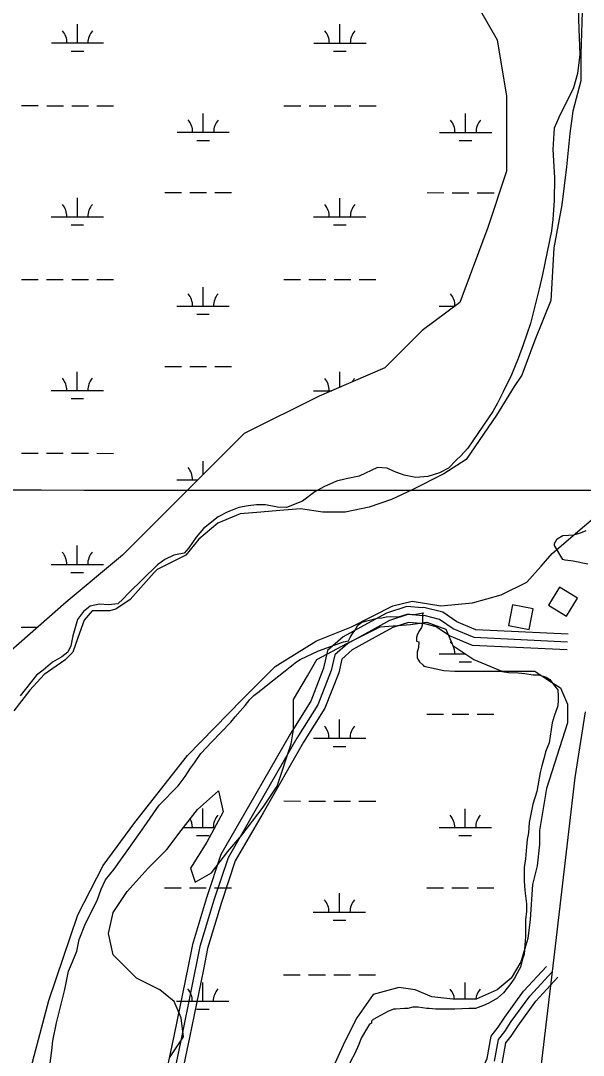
# Model space of a CAD drawing. Extents: x 3245246 to 3283090, y 806824 to 832173.
# Drawn here: x 3260345 to 3261421, y 823248 to 825228 of the extents above; entities that cross this region are included whole.
import ezdxf

# ---------------------------------------------------------------- set-up
doc = ezdxf.new("R2010")
doc.units = 0
for name, color, linetype in [('V-BLDG-OTLN', 7, 'Continuous'), ('V-GRID-MAJR', 7, 'Continuous'), ('V-ROAD-CNTR', 7, 'Continuous'), ('V-SITE-VEGE', 7, 'Continuous'), ('V-TOPO-SHOR', 7, 'Continuous'), ('V-WETL-SWMP', 7, 'Continuous')]:
    doc.layers.add(name, color=color, linetype=linetype)

msp = doc.modelspace()

# ---------------------------------------------------------------- linework, layer by layer
at = {"layer": 'V-BLDG-OTLN'}
for points in [[(3261354.8, 824109.6), (3261388.8, 824088.5), (3261409.9, 824122.5), (3261375.9, 824143.6)], [(3261278.2, 824070.5), (3261317.4, 824062.8), (3261325.1, 824102.1), (3261285.9, 824109.8)]]:
    msp.add_lwpolyline(points, close=True, dxfattribs=at)
at = {"layer": 'V-GRID-MAJR'}
msp.add_spline([(3249423.5, 824337.8), (3254658.5, 824333.6), (3259893.4, 824330.1), (3265128.4, 824327.5), (3270363.4, 824325.6), (3275598.4, 824324.4), (3280833.3, 824324.1)], degree=3, dxfattribs=at)
at = {"layer": 'V-ROAD-CNTR'}
for points in [[(3261392, 824053.6), (3261215.7, 824062), (3261179.3, 824077.2), (3261152.3, 824095.7), (3261116, 824105), (3261113.3, 824104), (3261083.6, 824107.1), (3261044.4, 824094), (3261008.5, 824074.3), (3260961.9, 824048.6), (3260932.1, 824022.4), (3260924.4, 823988.9), (3260899.8, 823925.7), (3260860.2, 823862.7), (3260782.5, 823726.9), (3260727.9, 823632), (3260700.4, 823549.4), (3260673.4, 823459.8), (3260665, 823418.4)], [(3261391.2, 824038.6), (3261212.4, 824047.2), (3261172.1, 824063.9), (3261146, 824081.8), (3261116.9, 824089.3), (3261115.3, 824088.7), (3261085.2, 824091.8), (3261050.4, 824080.2), (3261015.8, 824061.1), (3260970.6, 824036.2), (3260945.7, 824014.4), (3260938.8, 823984.5), (3260913.3, 823918.9), (3260873.1, 823855), (3260795.5, 823719.4), (3260741.6, 823625.9), (3260714.7, 823544.9), (3260687.9, 823456.1), (3260653.3, 823284.8), (3260637.5, 823209.1)], [(3261390.5, 824023.6), (3261209.1, 824032.3), (3261164.9, 824050.7), (3261139.7, 824067.9), (3261117.7, 824073.6), (3261117.2, 824073.4), (3261086.9, 824076.5), (3261056.5, 824066.4), (3261023, 824048), (3260979.3, 824023.9), (3260959.2, 824006.3), (3260953.2, 823980.1), (3260926.8, 823912.1), (3260885.9, 823847.2), (3260808.5, 823712), (3260755.4, 823619.7), (3260729, 823540.3), (3260702.5, 823452.4), (3260694.4, 823412.2)], [(3261424.6, 823905.3), (3261404.8, 823779.7), (3261366.3, 823445.6), (3261337.2, 823203.7), (3261327.4, 823105.4), (3261324.3, 823046.9), (3261323.3, 822962.2), (3261321.6, 822833)], [(3260665, 823418.4), (3260638.6, 823287.8), (3260622.9, 823212.4), (3260608.6, 823151.7), (3260593.8, 823120.6), (3260578.8, 823091.5), (3260556.7, 823034.4), (3260544.8, 822997.3), (3260539, 822976.4)], [(3260694.4, 823412.2), (3260668, 823281.8), (3260652.2, 823205.9), (3260637.1, 823141.7), (3260620.7, 823107.3), (3260606.1, 823079.2), (3260585, 823024.4), (3260573.6, 822988.7), (3260569.3, 822973.3)], [(3261121.5, 823133), (3261153.4, 823155.4), (3261185.8, 823173.3), (3261202.6, 823185.6), (3261220.7, 823205.1), (3261237, 823241.4), (3261245, 823284.1), (3261258.5, 823301.9), (3261271, 823320.7), (3261307, 823370.6), (3261350.7, 823417.7)], [(3261251.4, 823236.8), (3261259.1, 823277.8), (3261270.8, 823293.2), (3261283.3, 823312.2), (3261318.6, 823361.1), (3261361.7, 823407.5)], [(3261141, 823110), (3261169.3, 823130), (3261201.9, 823147.9), (3261222.6, 823163), (3261246.1, 823188.3), (3261265.8, 823232.3), (3261273.2, 823271.6), (3261283, 823284.5), (3261295.7, 823303.7), (3261330.3, 823351.5), (3261372.7, 823397.3)]]:
    msp.add_lwpolyline(points, dxfattribs=at)
at = {"layer": 'V-SITE-VEGE'}
for p, q in [((3261408.4, 825333.5), (3261412.3, 825212)), ((3261412.3, 825212), (3261414.5, 825163.7)), ((3261414.5, 825163.7), (3261409.9, 825127.1)), ((3261409.9, 825127.1), (3261402.1, 825099.4)), ((3261402.1, 825099.4), (3261374.4, 825042.9)), ((3261374.4, 825042.9), (3261365.6, 825022.3)), ((3261365.6, 825022.3), (3261363, 824981.8)), ((3261363, 824981.8), (3261365.8, 824927.1)), ((3261365.8, 824927.1), (3261365.4, 824883.8)), ((3261365.4, 824883.8), (3261362.6, 824847.9)), ((3261362.6, 824847.9), (3261360.4, 824826.1)), ((3261360.4, 824826.1), (3261343.3, 824742.3)), ((3261343.3, 824742.3), (3261336.5, 824714.9)), ((3261336.5, 824714.9), (3261329.9, 824686.8)), ((3261329.9, 824686.8), (3261319.9, 824648.8)), ((3261319.9, 824648.8), (3261306.1, 824607.7)), ((3261306.1, 824607.7), (3261296.8, 824581.6)), ((3261296.8, 824581.6), (3261283.8, 824550.2)), ((3261283.8, 824550.2), (3261268, 824517.9)), ((3261268, 824517.9), (3261257, 824496.3)), ((3261257, 824496.3), (3261247.9, 824479.9)), ((3261247.9, 824479.9), (3261200.2, 824409.7)), ((3261187, 824395.5), (3261178, 824386.9)), ((3261200.2, 824409.7), (3261187, 824395.5)), ((3261027.5, 824373.1), (3260992.2, 824356.5)), ((3261045.9, 824371.9), (3261027.5, 824373.1)), ((3261178, 824386.9), (3261163, 824371.9)), ((3260992.2, 824356.5), (3260967.6, 824351.1)), ((3261059.4, 824365.5), (3261045.9, 824371.9)), ((3261078.6, 824357.9), (3261059.4, 824365.5)), ((3261100.8, 824353.8), (3261078.6, 824357.9)), ((3261123.7, 824355.8), (3261100.8, 824353.8)), ((3261145.9, 824362.5), (3261123.7, 824355.8)), ((3261163, 824371.9), (3261145.9, 824362.5)), ((3260925, 824335.6), (3260907.9, 824326.1)), ((3260949.3, 824347), (3260925, 824335.6)), ((3260967.6, 824351.1), (3260949.3, 824347)), ((3260907.9, 824326.1), (3260884, 824308.6)), ((3260762.5, 824296.4), (3260740.1, 824287.3)), ((3260780.4, 824299.5), (3260762.5, 824296.4)), ((3260796.3, 824301.7), (3260780.4, 824299.5)), ((3260813.4, 824301.7), (3260796.3, 824301.7)), ((3260836.2, 824297.2), (3260813.4, 824301.7)), ((3260853.6, 824296.4), (3260836.2, 824297.2)), ((3260884, 824308.6), (3260853.6, 824296.4)), ((3260723, 824278.2), (3260694.9, 824256.1)), ((3260740.1, 824287.3), (3260723, 824278.2)), ((3260694.9, 824256.1), (3260680.9, 824239.8)), ((3260680.9, 824239.8), (3260666.9, 824219.3)), ((3260666.9, 824219.3), (3260657.7, 824209.1)), ((3260620.5, 824196.9), (3260606.5, 824186.3)), ((3260638, 824205.3), (3260620.5, 824196.9)), ((3260641.4, 824205.6), (3260638, 824205.3)), ((3260657.7, 824209.1), (3260641.4, 824205.6)), ((3260606.5, 824186.3), (3260551.1, 824132.3)), ((3260541.2, 824121.7), (3260530.6, 824111.8)), ((3260551.1, 824132.3), (3260541.2, 824121.7)), ((3260464.9, 824097), (3260453.9, 824082.2)), ((3260477.8, 824107.3), (3260464.9, 824097)), ((3260496, 824111.4), (3260477.8, 824107.3)), ((3260513.1, 824109.9), (3260496, 824111.4)), ((3260530.6, 824111.8), (3260513.1, 824109.9)), ((3260453.9, 824082.2), (3260444.4, 824050.7)), ((3260444.4, 824050.7), (3260441, 824031.7)), ((3260435.3, 824019.1), (3260423.9, 824010.4)), ((3260441, 824031.7), (3260435.3, 824019.1)), ((3260406, 824000.5), (3260387.8, 823985)), ((3260423.9, 824010.4), (3260406, 824000.5)), ((3260387.8, 823985), (3260375.3, 823975.5)), ((3260375.3, 823975.5), (3260343.8, 823936))]:
    msp.add_line(p, q, dxfattribs=at)
for points in [[(3261429.5, 824187.7), (3261401.6, 824193.5), (3261386.4, 824195.8), (3261381.8, 824197), (3261366.3, 824223.4), (3261366.3, 824227.5), (3261371.2, 824236.2), (3261381.8, 824242.6), (3261392.5, 824243.4), (3261403.1, 824243.8), (3261416, 824247.6), (3261426.6, 824252.5)], [(3260972.2, 824041.3), (3260975.2, 824047.4), (3260979, 824053.8), (3260984.3, 824061), (3260990, 824071.3), (3260997.2, 824077), (3261007.1, 824079.3), (3261026.9, 824084.2), (3261036, 824085), (3261044.3, 824087.3), (3261052.7, 824087.6), (3261067.9, 824087.3), (3261076.2, 824089.9), (3261086.1, 824092.6), (3261091, 824091.8), (3261100.5, 824092.2), (3261114.9, 824094.9), (3261113.8, 824091.4), (3261113.8, 824086.7), (3261113.8, 824073.9), (3261111.4, 824066.9), (3261106.8, 824058.8), (3261103.3, 824051.8), (3261102.1, 824047.2), (3261102.1, 824040.2), (3261106.8, 824039), (3261105.6, 824028.5), (3261103.3, 824019.2), (3261103.3, 824015.7), (3261103.3, 824008.8), (3261105.6, 824004.1), (3261107.9, 824000.6), (3261114.9, 823994.8), (3261116.1, 823992.5), (3261139.4, 823987.8), (3261154.5, 823984.3), (3261175.4, 823983.2), (3261261.5, 823983.1), (3261277.8, 823980.8), (3261296.4, 823979.6), (3261309.2, 823978.5), (3261325.5, 823976.2), (3261336, 823976.2), (3261350, 823971.5), (3261357, 823966.8), (3261366.3, 823955.2), (3261372.1, 823947.1), (3261373.2, 823935.4), (3261373.2, 823927.3), (3261372.1, 823916.8), (3261365.1, 823897), (3261361.6, 823884.2), (3261355.8, 823845.8), (3261348.8, 823828.4), (3261346.5, 823817.9), (3261341.8, 823801.6), (3261338.3, 823788.8), (3261332.5, 823752.7), (3261324.3, 823728.3), (3261317.4, 823693.4), (3261316.2, 823673.6), (3261313.9, 823660.8), (3261312.7, 823646.8), (3261310.4, 823623.6), (3261308, 823607.3), (3261308, 823581.7), (3261309.2, 823563.1), (3261312.7, 823537.5), (3261312.7, 823523.5), (3261310.3, 823507.2), (3261310.3, 823474.6), (3261309.2, 823459.5), (3261308, 823440.9), (3261304.5, 823432.7), (3261301, 823416.4), (3261298.7, 823411.8), (3261289.4, 823395.5), (3261282.4, 823385), (3261268.4, 823367.6), (3261256.8, 823357.1), (3261240.5, 823347.8), (3261230, 823343.1), (3261214.9, 823337.3), (3261202.1, 823337.3), (3261175.3, 823336.2), (3261139.3, 823336.2), (3261126.5, 823337.3), (3261121.8, 823337.3), (3261105.5, 823339.7), (3261095.1, 823339.7), (3261085.7, 823337.3), (3261078.8, 823337.4), (3261062.5, 823336.2), (3261057.8, 823336.2), (3261047.3, 823331.5), (3261019.4, 823316.4), (3261015.9, 823312.9), (3261015.9, 823309.4), (3261012.4, 823307.1), (3261006.6, 823297.8), (3260996.1, 823280.3)], [(3260396, 823193.3), (3260404.3, 823256.7), (3260406.6, 823275.7), (3260413.4, 823309.8), (3260429.7, 823374), (3260436.6, 823409), (3260444.2, 823426.4), (3260452.1, 823446.9), (3260457, 823469.7), (3260469.2, 823500.1), (3260491.2, 823544.1), (3260499.2, 823565.8), (3260507.1, 823583.6), (3260523.5, 823603.8), (3260573.2, 823674.4), (3260586.9, 823693.4), (3260610, 823726.4), (3260646.5, 823763.3), (3260659.7, 823781.5), (3260670, 823797.5), (3260677.2, 823807.7), (3260689.3, 823825.6), (3260709.8, 823847.2), (3260747.1, 823885.6), (3260755, 823895.4), (3260774.4, 823917.1), (3260783.5, 823928.9), (3260790.7, 823936.5), (3260801.3, 823944.4), (3260814.6, 823954.7), (3260850.7, 823983.9), (3260860.2, 823991.5), (3260865.9, 823995.7), (3260870.4, 823999.5), (3260879.5, 824005.6), (3260914.8, 824021.9), (3260962.3, 824039), (3260972.2, 824041.3)], [(3260996.1, 823280.3), (3260991.5, 823268.7), (3260983.3, 823250.1), (3260976.3, 823237.3), (3260970.5, 823222.2), (3260956.6, 823197.7), (3260950.7, 823176.8), (3260948.4, 823161.7), (3260947.2, 823148.9), (3260940.3, 823126.8), (3260939.1, 823114), (3260939.1, 823093), (3260935.6, 823070.9), (3260934.4, 823058.1), (3260932.1, 823045.3), (3260930.9, 823033.7)]]:
    msp.add_lwpolyline(points, dxfattribs=at)
at = {"layer": 'V-TOPO-SHOR'}
for points in [[(3261419.6, 825265.3), (3261416.5, 825164.8), (3261416.5, 825113), (3261401.3, 825055.1), (3261395.2, 825012.5), (3261389.1, 824948.5), (3261380, 824875.4), (3261364.7, 824793.2), (3261358.7, 824692.6), (3261328.2, 824616.5), (3261303.8, 824549.5), (3261288.6, 824528.2), (3261255.1, 824473.3), (3261197.2, 824388), (3261154.6, 824360.6), (3261093.6, 824330.2), (3261054, 824311.9), (3261011.4, 824296.7), (3260965.7, 824287.5), (3260923.1, 824287.5), (3260880.4, 824293.6), (3260840.8, 824290.6), (3260804.3, 824287.5), (3260764.7, 824284.5), (3260722, 824266.2), (3260685.5, 824235.7), (3260661.1, 824205.3), (3260642.8, 824196.1), (3260606.3, 824177.9), (3260600.2, 824171.8), (3260554.5, 824120), (3260527.1, 824101.7), (3260514.9, 824098.7), (3260481.4, 824098.7), (3260466.2, 824080.4), (3260454, 824046.9), (3260444.8, 824019.5), (3260429.6, 824004.2), (3260390, 823976.8), (3260362.6, 823946.4), (3260332.1, 823906.8)], [(3260353.5, 823181.8), (3260399.1, 823352.4), (3260454, 823516.9), (3260502.7, 823611.3), (3260563.6, 823693.5), (3260664.2, 823821.5), (3260767.7, 823928.1), (3260831.7, 823992.1), (3260910.9, 824040.8), (3260977.9, 824068.2), (3261057.1, 824107.8), (3261093.6, 824116.9), (3261148.5, 824107.8), (3261209.4, 824113.9), (3261264.2, 824129.1), (3261313, 824153.5), (3261340.4, 824184), (3261361.7, 824208.3), (3261489.6, 824318)]]:
    msp.add_lwpolyline(points, dxfattribs=at)
at = {"layer": 'V-WETL-SWMP'}
for p, q in [((3260453.6, 825185.5), (3260453.6, 825221.5)), ((3260955.5, 825185.3), (3260955.5, 825221.3)), ((3260403.6, 825185.5), (3260503.6, 825185.5)), ((3260905.5, 825185.3), (3261005.5, 825185.3)), ((3260441.6, 825170.1), (3260465.6, 825170.1)), ((3260943.5, 825169.8), (3260967.5, 825169.8)), ((3260346.7, 825065.5), (3260378.7, 825065.5)), ((3260394.7, 825065.4), (3260426.7, 825065.4)), ((3260442.7, 825065.4), (3260474.7, 825065.4)), ((3260490.7, 825065.4), (3260522.7, 825065.4)), ((3260694, 825014.6), (3260694, 825050.6)), ((3260848.6, 825065.2), (3260880.6, 825065.2)), ((3260896.6, 825065.2), (3260928.6, 825065.2)), ((3260944.6, 825065.2), (3260976.6, 825065.2)), ((3260992.6, 825065.2), (3261024.6, 825065.2)), ((3261195.9, 825014.4), (3261195.9, 825050.4)), ((3260644, 825014.6), (3260744, 825014.6)), ((3261145.9, 825014.4), (3261245.9, 825014.3)), ((3260682, 824999.1), (3260706, 824999.1)), ((3261183.9, 824998.9), (3261207.9, 824998.9)), ((3260453.4, 824852.8), (3260453.4, 824888.8)), ((3260620.5, 824899.2), (3260652.5, 824899.2)), ((3260668.5, 824899.2), (3260700.5, 824899.1)), ((3260716.5, 824899.1), (3260748.5, 824899.1)), ((3260955.3, 824852.6), (3260955.3, 824888.6)), ((3261122.4, 824899), (3261154.4, 824898.9)), ((3261170.4, 824898.9), (3261202.4, 824898.9)), ((3261218.4, 824898.9), (3261250.4, 824898.9)), ((3260403.4, 824852.8), (3260503.4, 824852.8)), ((3260905.3, 824852.6), (3261005.3, 824852.6)), ((3260441.4, 824837.4), (3260465.4, 824837.4)), ((3260943.3, 824837.2), (3260967.3, 824837.2)), ((3260346.5, 824732.8), (3260378.5, 824732.8)), ((3260394.5, 824732.8), (3260426.5, 824732.8)), ((3260442.5, 824732.8), (3260474.5, 824732.7)), ((3260490.5, 824732.7), (3260522.5, 824732.7)), ((3260848.4, 824732.6), (3260880.4, 824732.6)), ((3260896.4, 824732.6), (3260928.4, 824732.5)), ((3260944.4, 824732.5), (3260976.4, 824732.5)), ((3260992.4, 824732.5), (3261024.4, 824732.5)), ((3260693.8, 824681.9), (3260693.8, 824717.9)), ((3260643.8, 824681.9), (3260743.8, 824681.9)), ((3261145.7, 824681.7), (3261175.1, 824681.7)), ((3260681.8, 824666.5), (3260705.8, 824666.5)), ((3260453.3, 824520.1), (3260453.3, 824556.1)), ((3260620.4, 824566.5), (3260652.4, 824566.5)), ((3260668.4, 824566.5), (3260700.4, 824566.5)), ((3260716.4, 824566.5), (3260748.4, 824566.4)), ((3260955.2, 824526.4), (3260955.2, 824555.9)), ((3260403.3, 824520.2), (3260503.3, 824520.1)), ((3260905.2, 824519.9), (3260940, 824519.9)), ((3260441.3, 824504.7), (3260465.3, 824504.7)), ((3260346.4, 824400.1), (3260378.4, 824400.1)), ((3260394.4, 824400.1), (3260426.4, 824400.1)), ((3260442.4, 824400.1), (3260474.4, 824400.1)), ((3260490.4, 824400.1), (3260522.4, 824400)), ((3260693.7, 824358.9), (3260693.7, 824385.2)), ((3260643.7, 824349.2), (3260684.1, 824349.2)), ((3260453.1, 824187.5), (3260453.1, 824223.5)), ((3260403.1, 824187.5), (3260503.1, 824187.4)), ((3260441.1, 824172), (3260465.1, 824172)), ((3260346.2, 824067.4), (3260377.8, 824067.4)), ((3261145.4, 824016.4), (3261195.1, 824016.3)), ((3261183.4, 824000.9), (3261207.4, 824000.9)), ((3261122, 823900.9), (3261154, 823900.9)), ((3261170, 823900.9), (3261202, 823900.9)), ((3261218, 823900.9), (3261250, 823900.9)), ((3260954.9, 823854.6), (3260954.9, 823890.6)), ((3260904.9, 823854.6), (3261004.9, 823854.6)), ((3260942.9, 823839.1), (3260966.9, 823839.1)), ((3260693.4, 823683.9), (3260693.4, 823719.9)), ((3260848, 823734.6), (3260880, 823734.5)), ((3260896, 823734.5), (3260928, 823734.5)), ((3260944, 823734.5), (3260976, 823734.5)), ((3260992, 823734.5), (3261024, 823734.5)), ((3261195.3, 823683.7), (3261195.3, 823719.7)), ((3260656.4, 823683.9), (3260716.3, 823683.9)), ((3261145.3, 823683.7), (3261245.3, 823683.6)), ((3260681.4, 823668.4), (3260705.4, 823668.4)), ((3261183.3, 823668.2), (3261207.3, 823668.2)), ((3260619.9, 823568.5), (3260651.9, 823568.5)), ((3260667.9, 823568.5), (3260699.9, 823568.4)), ((3260715.9, 823568.4), (3260747.9, 823568.4)), ((3261121.8, 823568.3), (3261153.8, 823568.2)), ((3261169.8, 823568.2), (3261201.8, 823568.2)), ((3261217.8, 823568.2), (3261249.8, 823568.2)), ((3260954.7, 823521.9), (3260954.8, 823557.9)), ((3260904.7, 823521.9), (3261004.7, 823521.9)), ((3260942.7, 823506.5), (3260966.7, 823506.5)), ((3260693.2, 823351.2), (3260693.2, 823387.2)), ((3260847.8, 823401.9), (3260879.8, 823401.9)), ((3260895.8, 823401.9), (3260927.8, 823401.8)), ((3260943.8, 823401.8), (3260975.8, 823401.8)), ((3260991.8, 823401.8), (3261023.8, 823401.8)), ((3261195.1, 823355.1), (3261195.2, 823387)), ((3260643.2, 823351.2), (3260743.2, 823351.2)), ((3260681.2, 823335.8), (3260705.2, 823335.8))]:
    msp.add_line(p, q, dxfattribs=at)
for points in [[(3261184.9, 825316.8), (3261256.6, 825191.2), (3261274.5, 825083.6), (3261274.5, 824940.1), (3261238.6, 824832.5), (3261184.9, 824689), (3261113.2, 824635.2), (3261041.5, 824563.5), (3260916.1, 824509.7), (3260772.7, 824437.9), (3260539.7, 824204.8), (3260432.2, 824115.1), (3260288.8, 823989.5)], [(3260629.3, 823243), (3260656.2, 823283.3), (3260651.7, 823319.2), (3260638.3, 823350.6), (3260611.4, 823373), (3260566.6, 823395.4), (3260521.8, 823440.3), (3260512.8, 823480.6), (3260521.8, 823521), (3260548.7, 823561.3), (3260589, 823606.2), (3260624.8, 823642), (3260651.7, 823677.9), (3260683.1, 823718.3), (3260723.4, 823754.1), (3260732.4, 823713.8), (3260701, 823655.5), (3260669.6, 823606.2), (3260678.6, 823579.3), (3260710, 823597.2), (3260741.3, 823637.6), (3260768.2, 823668.9), (3260808.5, 823722.7), (3260835.4, 823763.1), (3260862.3, 823843.8), (3260866.8, 823870.7), (3260866.8, 823929), (3260893.6, 823973.8), (3260911.6, 824005.2), (3260969.8, 824036.6), (3261032.5, 824068), (3261090.8, 824072.5), (3261122.1, 824077), (3261158, 824063.5), (3261171.4, 824032.1), (3261211.8, 824005.2), (3261265.5, 823982.8), (3261328.2, 823982.8), (3261355.1, 823964.9), (3261377.5, 823951.4), (3261391, 823920), (3261391, 823884.2), (3261350.6, 823758.6), (3261337.2, 823677.9), (3261337.2, 823651), (3261332.7, 823610.6), (3261323.8, 823574.8), (3261319.3, 823507.5), (3261314.8, 823471.6), (3261301.4, 823426.8), (3261283.4, 823395.4), (3261256.6, 823373), (3261216.2, 823355.1), (3261171.4, 823355.1), (3261131.1, 823359.6), (3261099.7, 823373), (3261068.4, 823377.5), (3261019.1, 823364), (3260987.7, 823319.2), (3260965.3, 823274.4), (3260942.9, 823225)]]:
    msp.add_lwpolyline(points, dxfattribs=at)
for centre, start, end in [((3260398.3, 825186), 359.2032, 40.7468), ((3260508.8, 825185.9), 139.2032, 180.7468), ((3260900.2, 825185.8), 359.2032, 40.7468), ((3261010.7, 825185.7), 139.2032, 180.7468), ((3260638.7, 825015.1), 359.2032, 40.7468), ((3260749.2, 825015), 139.2032, 180.7468), ((3261140.6, 825014.9), 359.2032, 40.7468), ((3261251.1, 825014.8), 139.2032, 180.7468), ((3260398.2, 824853.3), 359.2032, 40.7468), ((3260508.7, 824853.3), 139.2032, 180.7468), ((3260900.1, 824853.1), 359.2032, 40.7468), ((3261010.6, 824853.1), 139.2032, 180.7468), ((3260638.6, 824682.4), 359.2032, 40.7468), ((3260749.1, 824682.4), 139.2032, 180.7468), ((3261140.5, 824682.2), 359.9491, 40.7468), ((3260398, 824520.6), 359.2032, 40.7468), ((3260508.5, 824520.6), 139.2032, 180.7468), ((3260899.9, 824520.4), 359.2032, 40.7468), ((3261010.4, 824520.4), 139.2032, 152.3153), ((3260638.4, 824349.7), 359.2032, 40.7468), ((3260397.9, 824188), 359.2032, 40.7468), ((3260508.4, 824187.9), 139.2032, 180.7468), ((3261140.2, 824016.8), 32.8745, 40.7468), ((3261140.2, 824016.8), 359.2032, 24.8343), ((3260899.6, 823855.1), 359.2032, 40.7468), ((3261010.1, 823855), 139.2032, 180.7468), ((3260638.1, 823684.4), 359.2032, 27.5207), ((3260748.6, 823684.3), 139.2032, 180.7468), ((3261140, 823684.2), 359.2032, 40.7468), ((3261250.5, 823684.1), 139.2032, 180.7468), ((3260899.5, 823522.4), 359.2032, 40.7468), ((3261010, 823522.4), 139.2032, 180.7468), ((3260638, 823351.7), 359.2032, 40.7468), ((3260748.5, 823351.7), 139.2032, 180.7468), ((3261139.9, 823351.5), 5.8436, 40.7468), ((3261250.4, 823351.4), 139.2032, 174.0777)]:
    msp.add_arc(centre, 35.2, start, end, dxfattribs=at)

doc.saveas('drawing.dxf')
